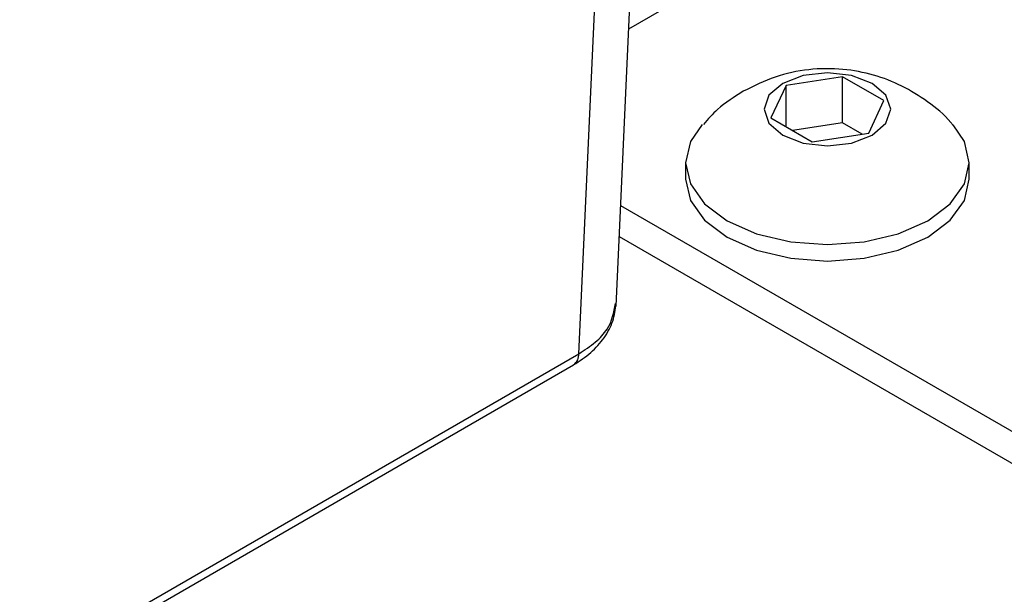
# Model space of a CAD drawing. Header units: inches. Extents: x 220 to 877, y 4 to 174.
# Tile 454 of 656: x 483.92 to 485.438, y 150.746 to 151.631. Entities that reach past the tile are written whole.
import ezdxf

# ---------------------------------------------------------------- set-up
doc = ezdxf.new("R2010")
doc.units = ezdxf.units.IN
doc.header["$LTSCALE"] = 0.5
doc.header["$MEASUREMENT"] = 0
doc.layers.add('DSS-M-S', color=53, linetype='Continuous')
doc.layers.add('SVD-M-S', color=8, linetype='Continuous')

msp = doc.modelspace()

# ---------------------------------------------------------------- linework, layer by layer
at = {"layer": 'DSS-M-S', "linetype": 'Continuous', "lineweight": 25}
for p, q in [((485.41239, 151.9364), (484.85854, 151.61667)), ((484.84621, 151.34479), (488.25126, 149.37909)), ((484.84404, 151.29705), (488.20883, 149.3546))]:
    msp.add_line(p, q, dxfattribs=at)
at = {"layer": 'SVD-M-S', "linetype": 'Continuous', "lineweight": 25}
for p, q in [((484.83916, 151.18947), (484.91104, 152.77431)), ((484.78178, 151.11647), (484.85355, 152.69896)), ((485.12759, 151.54511), (485.09596, 151.53291)), ((485.18821, 151.54333), (485.10122, 151.52987)), ((485.1649, 151.54939), (485.12759, 151.54511)), ((485.20221, 151.54511), (485.1649, 151.54939)), ((485.2519, 151.50656), (485.18821, 151.54333)), ((485.18821, 151.47229), (485.18821, 151.54333)), ((485.23385, 151.53291), (485.20221, 151.54511)), ((485.09596, 151.53291), (485.07483, 151.51465)), ((485.10122, 151.52987), (485.07791, 151.47965)), ((485.10122, 151.46619), (485.10122, 151.52987)), ((485.25498, 151.51465), (485.23385, 151.53291)), ((485.07483, 151.51465), (485.0674, 151.49311)), ((485.2624, 151.49311), (485.25498, 151.51465)), ((485.0674, 151.49311), (485.07483, 151.47157)), ((485.22859, 151.45634), (485.2519, 151.50656)), ((485.25498, 151.47157), (485.2624, 151.49311)), ((485.07791, 151.47965), (485.14159, 151.44288)), ((484.97195, 151.46982), (484.95385, 151.44328)), ((485.07483, 151.47157), (485.09596, 151.45331)), ((485.18821, 151.47229), (485.11127, 151.46039)), ((485.21854, 151.45478), (485.18821, 151.47229)), ((485.23385, 151.45331), (485.25498, 151.47157)), ((485.37596, 151.44328), (485.35856, 151.46905)), ((485.09596, 151.45331), (485.12759, 151.4411)), ((485.14159, 151.44288), (485.22859, 151.45634)), ((485.20221, 151.4411), (485.23385, 151.45331)), ((484.95385, 151.44328), (484.9464, 151.41063)), ((485.12759, 151.4411), (485.1649, 151.43682)), ((485.1649, 151.43682), (485.20221, 151.4411)), ((485.3834, 151.41063), (485.37596, 151.44328)), ((484.9464, 151.41063), (484.9464, 151.38532)), ((484.9464, 151.41063), (484.95385, 151.37799)), ((485.37596, 151.37799), (485.3834, 151.41063)), ((485.3834, 151.38532), (485.3834, 151.41063)), ((484.9464, 151.38532), (484.95385, 151.35268)), ((484.95385, 151.37799), (484.97568, 151.34757)), ((485.35413, 151.34757), (485.37596, 151.37799)), ((485.37596, 151.35268), (485.3834, 151.38532)), ((485.3834, 151.38532), (485.3834, 151.38532)), ((484.95385, 151.35268), (484.97568, 151.32225)), ((484.97568, 151.34757), (485.0104, 151.32144)), ((485.31941, 151.32144), (485.35413, 151.34757)), ((485.35413, 151.32225), (485.37596, 151.35268)), ((484.97568, 151.32225), (485.0104, 151.29613)), ((485.0104, 151.32144), (485.05565, 151.3014)), ((485.27415, 151.3014), (485.31941, 151.32144)), ((485.31941, 151.29613), (485.35413, 151.32225)), ((485.0104, 151.29613), (485.05565, 151.27608)), ((485.05565, 151.3014), (485.10835, 151.2888)), ((485.22146, 151.2888), (485.27415, 151.3014)), ((485.27415, 151.27608), (485.31941, 151.29613)), ((485.10835, 151.2888), (485.1649, 151.2845)), ((485.1649, 151.2845), (485.22146, 151.2888)), ((485.05565, 151.27608), (485.10835, 151.26348)), ((485.22146, 151.26348), (485.27415, 151.27608)), ((485.10835, 151.26348), (485.1649, 151.25918)), ((485.1649, 151.25918), (485.22146, 151.26348)), ((483.31118, 150.26752), (484.78178, 151.11647)), ((483.30304, 150.25033), (484.77364, 151.09928))]:
    msp.add_line(p, q, dxfattribs=at)
msp.add_arc((484.76249, 151.11509), 0.01934, 305.19477, 4.09363, dxfattribs=at)
for points, knots in [([(485.35822, 151.46879), (485.35718, 151.47014), (485.34644, 151.4842), (485.31997, 151.50519), (485.28014, 151.53022), (485.2359, 151.54714), (485.18741, 151.55638), (485.13588, 151.55574), (485.08325, 151.54482), (485.05133, 151.52884), (485.03521, 151.52077)], [0, 0, 0, 0, 0.0144265, 0.14997113, 0.2819842, 0.41323794, 0.54885958, 0.69835348, 0.84759528, 1, 1, 1, 1]), ([(485.03521, 151.52077), (485.02143, 151.51216), (484.9986, 151.49789), (484.98076, 151.47782), (484.97369, 151.46987)], [0, 0, 0, 0, 0.6035185, 1, 1, 1, 1]), ([(484.77364, 151.09929), (484.78287, 151.10533), (484.80151, 151.11755), (484.82181, 151.14081), (484.83573, 151.16647), (484.83814, 151.18445), (484.83934, 151.19346)], [0, 0, 0, 0, 0.2442765, 0.4935662, 0.7460492, 1, 1, 1, 1]), ([(484.78178, 151.11647), (484.79065, 151.12222), (484.80816, 151.13356), (484.83178, 151.15914), (484.83585, 151.18014), (484.83845, 151.19359)], [0, 0, 0, 0, 0.2697068, 0.5323278, 1, 1, 1, 1])]:
    msp.add_open_spline(points, degree=3, knots=knots, dxfattribs=at)

doc.saveas('drawing.dxf')
